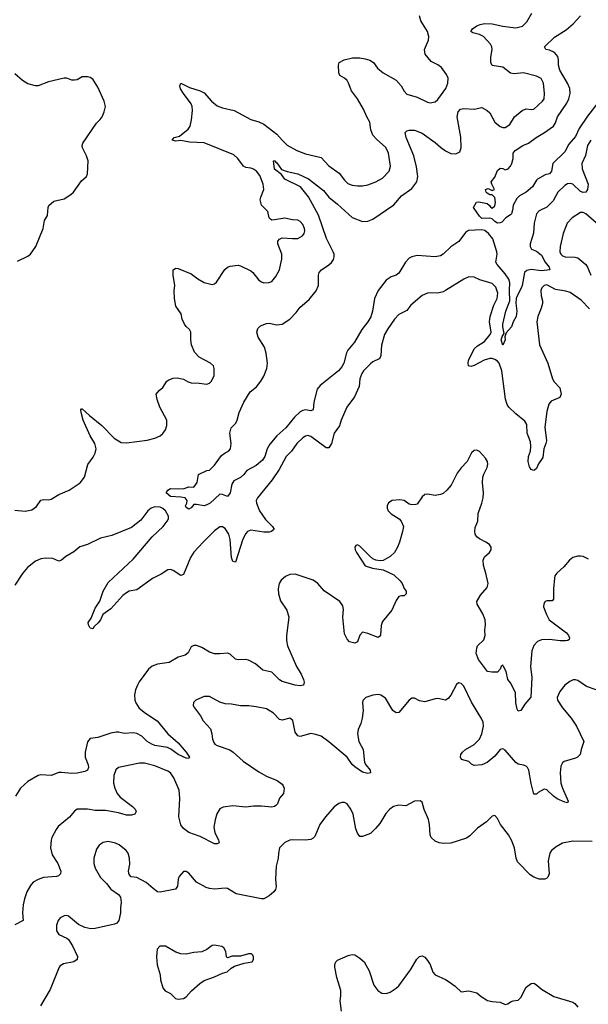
# Model space of a CAD drawing. Header units: inches. Extents: x 2134017 to 2292458, y 756222 to 916513.
# Tile 350 of 387: x 2244348 to 2248730, y 891023 to 898620. Entities that reach past the tile are written whole.
import ezdxf

# ---------------------------------------------------------------- set-up
doc = ezdxf.new("R2010")
doc.units = ezdxf.units.IN
doc.header["$MEASUREMENT"] = 0
doc.layers.add('C2849', color=7, linetype='Continuous')

msp = doc.modelspace()

# ---------------------------------------------------------------- linework, layer by layer
at = {"layer": 'C2849', "color": 5}
for points, elevation in [([(2248748.4, 897690), (2248722.3, 897650), (2248708.6, 897571.4), (2248679, 897510), (2248683.3, 897470), (2248727.6, 897350), (2248723.6, 897310), (2248711.7, 897290), (2248690, 897286.2), (2248670, 897294), (2248610, 897349.7), (2248590, 897355.1), (2248570, 897353.1), (2248550, 897341.1), (2248495.6, 897290), (2248457.7, 897222.3), (2248410, 897173.3), (2248350, 897144.2), (2248330, 897122), (2248311.2, 897050), (2248307.3, 896972.7), (2248282.6, 896890), (2248281.3, 896870), (2248290.7, 896850), (2248330, 896833.4), (2248370, 896802.6), (2248396.6, 896750), (2248429.2, 896710), (2248434.4, 896690), (2248370, 896681.5), (2248290, 896692.7), (2248255.6, 896684.4), (2248238.3, 896670), (2248220.2, 896570), (2248212.6, 896547.3), (2248180.7, 896490), (2248175, 896470), (2248171.8, 896431.8), (2248178.5, 896370), (2248173.1, 896330), (2248150, 896289.4), (2248136.9, 896250), (2248096.1, 896203.9), (2248086, 896174), (2248090, 896149.2), (2248070, 896109), (2248057.4, 896150), (2248070, 896187.3), (2248074, 896186), (2248082, 896198), (2248070, 896249.2), (2248070.7, 896270), (2248094, 896370), (2248124.7, 896450), (2248121.1, 896530), (2248124.2, 896590), (2248116.7, 896616.7), (2248090, 896659.9), (2248027.9, 896730), (2248017, 896750), (2248026.6, 896810), (2248024.7, 896830), (2247992.9, 896930), (2247961.8, 896970), (2247932.3, 896992.3), (2247910, 896998), (2247805.9, 896994.1), (2247782, 896978), (2247730.8, 896909.2), (2247670, 896866.6), (2247610.2, 896809.8), (2247590, 896798.9), (2247550, 896789.7), (2247410, 896801.4), (2247370, 896790.8), (2247350, 896779.2), (2247321.3, 896750), (2247270, 896664.7), (2247250, 896648.5), (2247210, 896635.1), (2247172.8, 896610), (2247110.2, 896530), (2247082.9, 896470), (2247066, 896370), (2247052.9, 896327.1), (2247031, 896290), (2246983.8, 896230), (2246927.8, 896132.2), (2246876.5, 896070), (2246866.4, 896050), (2246845, 895970), (2246830, 895941), (2246805.3, 895910), (2246663.1, 895796.9), (2246640.3, 895770), (2246615.3, 895670), (2246610, 895609), (2246590, 895600.9), (2246550, 895608.6), (2246530, 895604.8), (2246510, 895593.6), (2246466, 895554), (2246399.3, 895470), (2246328.7, 895410), (2246275.9, 895344.1), (2246253.8, 895310), (2246237, 895250), (2246218.2, 895221.8), (2246170, 895179.5), (2246097.4, 895142.6), (2246074.3, 895110), (2246050, 895087), (2245997.8, 895062.2), (2245983.4, 895036.6), (2245970, 894969), (2245950, 894940.9), (2245910, 894957.6), (2245890, 894958.7), (2245815.3, 894890), (2245790, 894876.3), (2245769.6, 894869.7), (2245710, 894880.7), (2245690, 894879.3), (2245670, 894854), (2245650, 894844), (2245630, 894855.3), (2245624.5, 894870), (2245635.3, 894890), (2245639.3, 894910), (2245622, 894930), (2245590, 894937), (2245510, 894942.4), (2245475.1, 894970), (2245489.5, 894990.5), (2245510, 895002.8), (2245570, 894999.1), (2245615.9, 895004.1), (2245650, 895014.8), (2245690, 895014), (2245714, 895050), (2245726, 895110), (2245790, 895142), (2245810, 895144.7), (2245850, 895182), (2245902.8, 895257.2), (2245930, 895278.6), (2245957, 895290), (2245972.2, 895307.8), (2245977.6, 895350), (2245966.6, 895430), (2245977, 895470), (2246012.1, 895507.9), (2246024.7, 895530), (2246038, 895590), (2246074.7, 895670), (2246124.2, 895750), (2246171.8, 895788.2), (2246206.9, 895830), (2246229.8, 895870.2), (2246252, 895930), (2246256.4, 895970), (2246247.8, 896047.8), (2246234, 896094), (2246185.1, 896170), (2246176, 896210), (2246182.7, 896237.3), (2246202.9, 896257.1), (2246250, 896275.5), (2246270, 896278), (2246330, 896264.4), (2246370, 896270.3), (2246430, 896310.3), (2246479, 896361), (2246510, 896401.7), (2246579.3, 896460.7), (2246631.6, 896528.4), (2246650.8, 896570), (2246651.2, 896650), (2246656.3, 896670), (2246673.6, 896690), (2246730, 896727.8), (2246750, 896747.6), (2246766, 896770), (2246772.1, 896790), (2246770.9, 896810), (2246763.5, 896830), (2246711.8, 896931.8), (2246651.2, 897111.2), (2246573.5, 897253.5), (2246511.1, 897330), (2246391.2, 897390), (2246366.4, 897426.4), (2246310, 897467), (2246304, 897530), (2246314, 897530), (2246320.4, 897520.4), (2246330, 897516.3), (2246365.3, 897465.3), (2246408.6, 897448.6), (2246490, 897431.4), (2246573.2, 897393.2), (2246690, 897301.6), (2246731, 897250), (2246797.7, 897197.7), (2246910, 897094.9), (2246990, 897063.6), (2247030, 897065.5), (2247070, 897080.8), (2247230, 897191.1), (2247290, 897259.8), (2247370, 897317.3), (2247408.9, 897370), (2247414.7, 897410), (2247405.9, 897485.9), (2247386, 897570), (2247325.1, 897710), (2247319.3, 897750), (2247330, 897762.8), (2247350, 897767.7), (2247390, 897768.2), (2247450, 897745.3), (2247550, 897672.6), (2247590, 897635.3), (2247630, 897607.4), (2247670, 897588.7), (2247710, 897584.9), (2247739.1, 897600.9), (2247749.7, 897630.3), (2247746.7, 897713.3), (2247719.7, 897870), (2247726, 897910), (2247744, 897930), (2247770, 897935.5), (2247850, 897930.5), (2247910, 897942.4), (2247950, 897920.3), (2247970, 897900.4), (2248010, 897828.7), (2248050, 897796.3), (2248070, 897788.2), (2248090, 897788.2), (2248123.7, 897810), (2248162, 897870), (2248219.6, 897920.4), (2248250, 897931.8), (2248290, 897926), (2248309.7, 897930.3), (2248376.3, 897990), (2248389.7, 898010.3), (2248392.9, 898050), (2248384.4, 898130), (2248365.5, 898165.5), (2248330, 898185.4), (2248230, 898209.6), (2248157.3, 898202.7), (2248130, 898207.2), (2248070, 898253.5), (2247990, 898266.6), (2247977.6, 898290), (2247978.4, 898330), (2247988.5, 898390), (2247986, 898410), (2247976, 898430), (2247922.4, 898490), (2247890, 898506.2), (2247838.9, 898518.9), (2247823.7, 898530), (2247838, 898550), (2247870, 898571.7), (2247896.6, 898583.4), (2247930, 898590.2), (2247990, 898589.1), (2248070, 898570.2), (2248170, 898557.2), (2248222, 898570), (2248256.6, 898603.4), (2248294, 898670)], 260), ([(2244310, 894836.9), (2244390, 894827.6), (2244442.2, 894837.8), (2244475.8, 894864.2), (2244510, 894913), (2244530, 894918.4), (2244570, 894914.6), (2244590, 894919.6), (2244650, 894956.2), (2244730, 894991.1), (2244814.1, 895045.9), (2244846.2, 895090), (2244872.5, 895187.5), (2244914.9, 895245.1), (2244930, 895276), (2244936, 895310), (2244925.3, 895350), (2244891.7, 895410), (2244837.1, 895530), (2244820.5, 895590), (2244819, 895610), (2244823.7, 895616.3), (2244830, 895617.3), (2244885.7, 895565.7), (2244979.5, 895490), (2245076, 895390), (2245130, 895359.1), (2245170, 895354), (2245330, 895376.9), (2245388.9, 895391.1), (2245430.7, 895409.3), (2245451.6, 895428.4), (2245470, 895456.3), (2245482, 895490), (2245482.7, 895530), (2245428.2, 895630), (2245407.2, 895690), (2245399.3, 895730), (2245421.2, 895758.8), (2245450, 895782.8), (2245482.7, 895830), (2245498, 895842), (2245530, 895854.8), (2245562, 895858), (2245610, 895847.3), (2245646.1, 895826.1), (2245670, 895818.7), (2245730, 895816.5), (2245790, 895808), (2245810, 895814.8), (2245825.2, 895830), (2245846.3, 895873.7), (2245846.6, 895930), (2245841.2, 895950), (2245819, 895970), (2245730, 896017), (2245694.3, 896054.3), (2245672.5, 896112.5), (2245666, 896150), (2245667, 896210), (2245656, 896230), (2245630, 896252.3), (2245617.6, 896270), (2245600.5, 896310), (2245591.6, 896350), (2245550.8, 896410.8), (2245539.8, 896470), (2245537.4, 896530), (2245543.7, 896570), (2245529.7, 896649.7), (2245529.7, 896690.3), (2245550, 896702.4), (2245570, 896699.5), (2245670, 896658.5), (2245719.3, 896619.3), (2245770, 896591.8), (2245830, 896576.4), (2245850, 896582), (2245865.4, 896594.6), (2245928.5, 896691.5), (2245950, 896710.6), (2245970, 896718), (2246030, 896724.9), (2246050, 896722), (2246130, 896681.6), (2246144.9, 896670), (2246190, 896610.5), (2246210, 896596.4), (2246230, 896588.4), (2246267.7, 896592.3), (2246290, 896600.5), (2246322, 896638), (2246348.5, 896690), (2246361.2, 896738.8), (2246367.9, 896772.1), (2246367, 896810), (2246336.9, 896890), (2246338, 896910), (2246350, 896926), (2246370, 896936.9), (2246450, 896931.3), (2246490, 896932.9), (2246526.9, 896953.1), (2246539.1, 896970), (2246544.7, 896990), (2246543.1, 897010), (2246530, 897040.5), (2246510, 897062.6), (2246490, 897072), (2246450, 897075.3), (2246390, 897088.2), (2246310, 897074.7), (2246290, 897074), (2246280.4, 897080.4), (2246271.4, 897091.4), (2246258.8, 897138.8), (2246212, 897190), (2246205.1, 897210), (2246201.6, 897230), (2246206, 897250), (2246229.8, 897310.2), (2246224.9, 897350), (2246197.2, 897417.2), (2246173.1, 897450), (2246150, 897466.9), (2246130, 897474.7), (2246090, 897480.5), (2246071.1, 897490), (2246029, 897550), (2245996.8, 897576.8), (2245770, 897668.9), (2245654.9, 897674.9), (2245590, 897688.5), (2245550, 897683.1), (2245522, 897690), (2245537.2, 897710), (2245578, 897722), (2245644.7, 897775.3), (2245661, 897799), (2245672.5, 897847.5), (2245678.3, 897918.3), (2245675.8, 897950), (2245669.6, 897970), (2245609.6, 898050), (2245587.5, 898087.5), (2245582.9, 898110), (2245589, 898130), (2245655.8, 898095.8), (2245739.1, 898070), (2245770, 898056), (2245824.9, 897990), (2245870, 897955.8), (2245910, 897940.7), (2245999.5, 897919.5), (2246128.2, 897850), (2246190, 897832.1), (2246230, 897813.8), (2246330, 897736.5), (2246370, 897689.1), (2246410, 897652.4), (2246484.6, 897610), (2246550, 897584.4), (2246670, 897556.5), (2246730, 897491.8), (2246810, 897435.3), (2246850, 897381.3), (2246877, 897357), (2246910, 897343.6), (2246950, 897338.9), (2246990, 897338.9), (2247030, 897346.3), (2247091.7, 897368.3), (2247143.3, 897396.7), (2247195.1, 897450), (2247204, 897490), (2247188.7, 897590), (2247170, 897632.6), (2247097.7, 897697.7), (2247069.8, 897730), (2247054.6, 897770), (2247045.7, 897830), (2247023.1, 897870), (2246998.2, 897930), (2246950.4, 898010.4), (2246903.5, 898070), (2246882.2, 898130), (2246870, 898149.6), (2246850, 898168), (2246814.5, 898190), (2246806.3, 898210), (2246805.6, 898270), (2246809.5, 898290), (2246848.7, 898310), (2246913.4, 898326.6), (2246970, 898325.5), (2247010, 898319), (2247046.9, 898306.9), (2247073, 898290), (2247105.4, 898245.4), (2247148, 898210), (2247250, 898153.4), (2247287.4, 898110), (2247310, 898067.7), (2247330, 898045.5), (2247410, 898021.3), (2247490, 897984.4), (2247510, 897979.3), (2247550, 897986.7), (2247570, 898004.4), (2247630.8, 898090), (2247647.6, 898130), (2247648.5, 898168.5), (2247636, 898196), (2247597.4, 898250), (2247570, 898271), (2247517.6, 898297.6), (2247473.1, 898353.1), (2247466, 898390), (2247497.4, 898462.6), (2247499.8, 898490), (2247489.8, 898530), (2247439.8, 898610), (2247428.4, 898650)], 280), ([(2248802.8, 897977.2), (2248723.4, 897876.6), (2248659.9, 897780.1), (2248630, 897718.9), (2248580, 897660), (2248550, 897599.1), (2248457.1, 897510), (2248446, 897450), (2248430.3, 897430), (2248397.8, 897422.2), (2248339.3, 897390), (2248330, 897381.6), (2248299, 897330), (2248250.7, 897289.3), (2248199.6, 897260.3), (2248179.4, 897240.6), (2248150.2, 897190), (2248145.7, 897150), (2248137, 897123), (2248130, 897113.5), (2248094, 897090), (2248063.1, 897056.9), (2248050, 897051.5), (2248030, 897051.1), (2248010, 897062.4), (2247990, 897082.2), (2247970, 897088.3), (2247910, 897086.6), (2247890, 897104.2), (2247846, 897170), (2247869.2, 897210.8), (2247886, 897214), (2247950, 897202.8), (2247966, 897190), (2247975.3, 897175.3), (2247990, 897166), (2248010, 897184.7), (2248015.1, 897210), (2248010, 897248), (2247990, 897268), (2247970, 897268.7), (2247950, 897282), (2247942, 897290), (2247938, 897310), (2247958, 897318), (2247990, 897302), (2248006, 897310), (2247986, 897350), (2247982, 897370), (2248010, 897406), (2248030, 897457.3), (2248050, 897474), (2248070, 897470.8), (2248090, 897460.5), (2248111.3, 897468.7), (2248131.2, 897488.8), (2248140.7, 897510), (2248151.2, 897548.8), (2248151.5, 897590), (2248167.3, 897610), (2248225.1, 897650), (2248270, 897667.9), (2248328.1, 897711.9), (2248391.6, 897748.4), (2248461.2, 897798.8), (2248476.7, 897823.3), (2248492.3, 897870), (2248563.2, 897976.8), (2248580.2, 898010), (2248589.3, 898050), (2248587, 898090), (2248570.4, 898130.4), (2248509.2, 898230), (2248499.3, 898270), (2248501.2, 898310), (2248496, 898336), (2248470, 898366), (2248430, 898385.1), (2248402, 898390), (2248392.7, 898410), (2248470, 898483.8), (2248557.9, 898542.1), (2248613.2, 898586.8), (2248670, 898650.3)], 240), ([(2244330, 896757.1), (2244410, 896794.9), (2244430, 896810.5), (2244471.2, 896870), (2244529.6, 897010), (2244538.4, 897070), (2244562, 897110), (2244566.6, 897170), (2244572.9, 897187.1), (2244610, 897218.8), (2244690, 897237.3), (2244741.2, 897270), (2244761.2, 897290), (2244824, 897376), (2244862, 897410), (2244869.7, 897430.3), (2244874, 897530), (2244863.5, 897570), (2244831.5, 897630), (2244828.9, 897650), (2244833, 897667), (2244938.3, 897821.7), (2244968.3, 897850), (2244982, 897870), (2244999.3, 897910), (2245008.2, 897950), (2244998.9, 897990), (2244950, 898098), (2244910, 898162), (2244890, 898174), (2244870, 898179), (2244830, 898179), (2244790, 898155.3), (2244770, 898154), (2244750, 898154), (2244710, 898169), (2244690, 898169), (2244570, 898140.9), (2244490, 898109.5), (2244470, 898109.6), (2244410, 898124.7), (2244369.4, 898150), (2244310, 898200.9)], 320), ([(2248790, 897053.4), (2248710, 897121.3), (2248690, 897132.4), (2248670, 897132.8), (2248605.2, 897090), (2248567.7, 897050), (2248535.5, 896970), (2248513.8, 896870), (2248511, 896830), (2248518, 896810), (2248530, 896798.6), (2248551, 896790), (2248627.8, 896787.8), (2248650, 896781.8), (2248711.4, 896730), (2248723.9, 896710), (2248748, 896650)], 280), ([(2248740.2, 896390), (2248675.7, 896455.7), (2248590, 896514.3), (2248555.5, 896524.5), (2248477.5, 896537.5), (2248410, 896573.5), (2248390, 896569.5), (2248372.7, 896550), (2248364.4, 896530), (2248367.2, 896490), (2248376.9, 896450), (2248376.1, 896430), (2248366.9, 896393.1), (2248340.7, 896330), (2248333.8, 896290), (2248352.5, 896112.5), (2248418.3, 895970), (2248453.1, 895850), (2248466.6, 895826.6), (2248510, 895779.1), (2248521.6, 895730), (2248510, 895705.2), (2248444, 895676), (2248425.8, 895654.2), (2248410, 895598), (2248395.3, 895475.2), (2248407.6, 895370), (2248403.5, 895350), (2248386.4, 895310), (2248378.4, 895241.6), (2248345.5, 895194.5), (2248330, 895158.4), (2248316.2, 895143.8), (2248310, 895140.9), (2248289.8, 895150), (2248276.8, 895170), (2248266, 895210), (2248267.6, 895250), (2248283.6, 895290), (2248287.8, 895330), (2248283.2, 895363.2), (2248259, 895430), (2248256.4, 895496.4), (2248241.5, 895521.5), (2248170, 895578.4), (2248117.7, 895630), (2248103.9, 895650), (2248091.4, 895691.4), (2248063.7, 895910), (2248042.8, 895970), (2248030, 895985.3), (2248010, 895999), (2247990, 896005.7), (2247970, 896006), (2247925.9, 895994.1), (2247850, 895951.9), (2247824.6, 895944.6), (2247807.3, 895950), (2247802.7, 895970), (2247805.7, 895990), (2247850, 896080.9), (2247875.3, 896104.7), (2247930, 896137.8), (2247972.8, 896190), (2247980.6, 896210), (2247968.8, 896288.8), (2247972.5, 896330), (2248002.4, 896417.6), (2248027.4, 896470), (2248032.3, 896510), (2248017.2, 896557.2), (2247990, 896585.6), (2247893.9, 896613.9), (2247850, 896634.3), (2247810, 896636), (2247770, 896619.1), (2247630.1, 896529.9), (2247610, 896521.1), (2247570, 896508.9), (2247510, 896512), (2247491.1, 896508.9), (2247450, 896491.2), (2247362.2, 896417.8), (2247330, 896377), (2247270, 896344.2), (2247235.3, 896310), (2247184.7, 896235.3), (2247160.2, 896190), (2247135.2, 896110), (2247132, 896030), (2247126.4, 896013.6), (2247117.1, 896002.9), (2247070, 895979.8), (2247050, 895964.8), (2246996.9, 895910), (2246984.4, 895890), (2246969.1, 895850), (2246962.8, 895790), (2246928.3, 895710), (2246867.6, 895630), (2246825.3, 895530), (2246812.9, 895487.1), (2246770.3, 895430), (2246750.3, 895350), (2246730, 895317.2), (2246710, 895316.2), (2246590, 895405.3), (2246568.4, 895411.6), (2246550, 895407.1), (2246530, 895393.7), (2246484.6, 895350), (2246441.7, 895290), (2246402.3, 895250), (2246347.2, 895150), (2246292.6, 895070), (2246179.5, 894930), (2246170.3, 894910), (2246171.8, 894890), (2246195.3, 894830), (2246242.5, 894762.5), (2246297, 894710), (2246308.4, 894690), (2246289, 894671), (2246270, 894666.8), (2246230, 894667), (2246130, 894682), (2246104.4, 894670), (2246090, 894656.4), (2246067.6, 894612.4), (2246010, 894434.7), (2245990, 894440.4), (2245979.5, 894470), (2245969.1, 894610), (2245959.3, 894650), (2245930, 894695.1), (2245910, 894708), (2245890, 894706.3), (2245850, 894676.9), (2245760.3, 894590), (2245690, 894511.3), (2245665, 894470), (2245610, 894339.6), (2245590, 894332.6), (2245530, 894369.8), (2245510, 894377.3), (2245490, 894374.8), (2245438.4, 894341.6), (2245370, 894309.3), (2245250, 894220.9), (2245190, 894209.8), (2245170, 894198.9), (2245142.7, 894177.3), (2245050, 894073.6), (2244988.6, 894031.4), (2244970, 893989.6), (2244953.1, 893966.9), (2244920.7, 893939.3), (2244910, 893919), (2244890, 893925.2), (2244876.9, 893950), (2244876.3, 893970), (2244897.9, 894002.1), (2244930, 894080.3), (2244965.1, 894134.9), (2244991.1, 894210), (2245030, 894278.4), (2245221.3, 894458.7), (2245368.9, 894631.1), (2245452.7, 894710), (2245485, 894750), (2245493.3, 894770), (2245493.8, 894790), (2245470.6, 894830), (2245450, 894848.3), (2245430, 894858.7), (2245390, 894861.1), (2245360.8, 894850), (2245335, 894830), (2245281.9, 894758.1), (2245210, 894700.8), (2245058.5, 894641.5), (2244970, 894619.5), (2244870, 894569.9), (2244810, 894552.4), (2244764.9, 894515.1), (2244702.6, 894477.4), (2244670, 894449), (2244650, 894442.9), (2244603.2, 894463.2), (2244550, 894466.5), (2244510, 894459.4), (2244470, 894442.3), (2244406.8, 894393.2), (2244370, 894346.6), (2244310, 894256.7)], 280), ([(2248730, 894458.5), (2248690, 894478.3), (2248670, 894482), (2248650, 894481.3), (2248610, 894469.6), (2248584.4, 894450), (2248540.6, 894399.4), (2248486, 894350), (2248471.8, 894330), (2248468, 894310), (2248460.3, 894230), (2248460.7, 894150), (2248450, 894137.2), (2248410, 894137), (2248396, 894130), (2248386.9, 894113.1), (2248384.9, 894090), (2248407.2, 894030), (2248429.2, 893989.2), (2248560.7, 893890), (2248576.3, 893870), (2248584, 893850), (2248581, 893839), (2248572, 893830), (2248553.3, 893826.7), (2248513.6, 893826.4), (2248430, 893837.1), (2248370, 893835.3), (2248338.6, 893821.4), (2248309.3, 893790.7), (2248294.3, 893750), (2248284, 893630), (2248294.3, 893545.7), (2248287.4, 893392.6), (2248241.4, 893338.6), (2248210, 893289.5), (2248190, 893285.2), (2248181.7, 893301.7), (2248171.5, 893350), (2248167.6, 893430), (2248130, 893504), (2248108.7, 893530), (2248096, 893590), (2248077.2, 893630), (2248070, 893639), (2248058, 893630), (2248051.3, 893610), (2248030, 893585.2), (2247985.8, 893585.8), (2247952, 893592), (2247882.7, 893682.7), (2247865.1, 893730), (2247869.6, 893770), (2247876.9, 893790), (2247924.5, 893835.5), (2247935.3, 893870), (2247932.1, 893910), (2247937.7, 893950), (2247935.8, 893990), (2247917, 894037), (2247874, 894110), (2247871.8, 894130), (2247899.5, 894180.5), (2247950, 894238.8), (2247958.9, 894270), (2247940.6, 894350), (2247921, 894410), (2247918.4, 894450), (2247930, 894475.3), (2247967.3, 894510), (2247982, 894530), (2247982, 894550), (2247969.5, 894570), (2247940.9, 894590), (2247890, 894614), (2247870, 894629.7), (2247858.3, 894650), (2247854.5, 894670), (2247858.4, 894701.6), (2247877.2, 894750), (2247881.1, 894810), (2247909.7, 894890), (2247919.1, 894930), (2247922.6, 894970), (2247915.3, 895050), (2247917.6, 895090), (2247925.2, 895114.8), (2247950, 895164), (2247954.2, 895190), (2247951.6, 895211.6), (2247936.8, 895236.8), (2247890, 895287.3), (2247870, 895299.5), (2247850, 895296), (2247830, 895279.3), (2247796.4, 895210), (2247750, 895161.6), (2247719.5, 895120.5), (2247671.9, 895028.1), (2247640.3, 894990), (2247610, 894964), (2247590, 894955.4), (2247550, 894948.3), (2247490, 894959.6), (2247470, 894957), (2247450, 894939.3), (2247410, 894882), (2247401, 894879), (2247370, 894876), (2247350, 894880.9), (2247309.8, 894909.8), (2247276.5, 894916.5), (2247217.3, 894910), (2247190, 894891.2), (2247180.7, 894870), (2247179.7, 894850), (2247186.5, 894830), (2247210, 894808.4), (2247272.4, 894770), (2247288.5, 894750), (2247304.9, 894710), (2247298.3, 894670), (2247274.9, 894590), (2247258.3, 894550), (2247235.3, 894510), (2247202.4, 894477.6), (2247150, 894447.3), (2247125.4, 894445.4), (2247091.2, 894451.2), (2247070, 894460.9), (2247043.3, 894483.3), (2246970, 894559), (2246950, 894568.7), (2246938, 894562), (2246931.3, 894550), (2246934, 894530), (2246943, 894510), (2247010, 894406.8), (2247067.2, 894387.2), (2247150, 894374.9), (2247230, 894335.8), (2247280.4, 894290), (2247294, 894270), (2247310, 894232), (2247326, 894210), (2247324.7, 894190), (2247310, 894175.3), (2247290, 894176), (2247270, 894169.3), (2247250, 894138), (2247215.8, 894064.2), (2247144.4, 893975.6), (2247132.9, 893947.1), (2247128.2, 893871.8), (2247119.9, 893860.1), (2247110, 893854.5), (2247030, 893885.4), (2246990, 893894.5), (2246968.9, 893871.1), (2246950, 893821.2), (2246930, 893809.4), (2246890, 893821.2), (2246870, 893841.2), (2246850, 893882), (2246838.7, 894010), (2246843.1, 894070), (2246836.6, 894096.6), (2246814.3, 894130), (2246693.8, 894213.8), (2246646.3, 894270), (2246610, 894296.8), (2246470, 894341.4), (2246430, 894340.4), (2246395.1, 894324.9), (2246363.7, 894296.3), (2246347.8, 894270), (2246339, 894230), (2246342.8, 894190), (2246357.1, 894137.1), (2246405, 894064.9), (2246422.3, 894010), (2246403.6, 893870), (2246403.1, 893830), (2246411.6, 893790), (2246479.6, 893630), (2246516.9, 893570), (2246535.8, 893530), (2246539.3, 893510), (2246534.2, 893485.8), (2246510, 893479.6), (2246470, 893484.4), (2246370, 893515.1), (2246350, 893526.9), (2246290, 893586), (2246222.3, 893602.3), (2246165.1, 893650), (2246110, 893679.8), (2246090, 893683.1), (2246030, 893680.4), (2246010, 893685.4), (2245970, 893723.6), (2245950, 893733), (2245890, 893726.6), (2245848.5, 893728.5), (2245810, 893740.5), (2245750, 893776.3), (2245710, 893791.6), (2245690, 893792), (2245670, 893781.2), (2245645.3, 893734.8), (2245623, 893717), (2245570, 893700.8), (2245498.7, 893661.3), (2245410, 893647.6), (2245368.4, 893631.6), (2245340.3, 893610), (2245268.1, 893511.9), (2245254.3, 893485.7), (2245240.3, 893450), (2245231.5, 893410), (2245234.7, 893370), (2245242, 893350), (2245269.4, 893309.4), (2245318.3, 893270), (2245406.5, 893210), (2245490.2, 893110), (2245570, 893041.5), (2245630.3, 892970), (2245654.9, 892930), (2245650, 892919), (2245630, 892923), (2245570, 892949.8), (2245512.8, 892992.8), (2245485.5, 893005.5), (2245390, 893020.9), (2245365.3, 893030), (2245330, 893051.9), (2245290, 893091.1), (2245250, 893113.9), (2245222.9, 893117.2), (2245153.6, 893113.6), (2245110, 893123.9), (2245090, 893123.5), (2245050, 893116), (2244950, 893082.6), (2244890, 893074.5), (2244870.3, 893049.7), (2244851.2, 892968.8), (2244853.2, 892930), (2244876.1, 892870), (2244878, 892850), (2244870.3, 892829.7), (2244850, 892820.5), (2244790, 892806), (2244750, 892803.5), (2244670, 892812.6), (2244649.1, 892810.9), (2244590, 892789.6), (2244510, 892792.8), (2244490, 892789.7), (2244410, 892742.7), (2244354.3, 892690), (2244314.9, 892630)], 320), ([(2248790, 893449.1), (2248715.3, 893475.3), (2248650, 893522.4), (2248630, 893527.6), (2248614.2, 893525.8), (2248587.1, 893512.9), (2248550, 893486.6), (2248510, 893438), (2248490.4, 893390), (2248492.4, 893370), (2248530.3, 893310), (2248598, 893230), (2248639.5, 893170), (2248694.8, 893050), (2248674, 892990), (2248666.8, 892950), (2248646.8, 892930), (2248630, 892921.6), (2248543.8, 892896.2), (2248530, 892886.6), (2248518.5, 892861.5), (2248513, 892810), (2248518.6, 892730), (2248531, 892690), (2248574.9, 892590), (2248570, 892579), (2248550, 892582), (2248489.9, 892609.9), (2248460.4, 892630), (2248410, 892676.9), (2248390, 892682.4), (2248343, 892657), (2248330, 892644.5), (2248310, 892644), (2248288.1, 892728.1), (2248270.9, 892830), (2248260.5, 892850), (2248250, 892860.5), (2248230, 892869.7), (2248190, 892876), (2248170, 892888.2), (2248090, 892982.9), (2248070, 892993.6), (2248050, 892989.6), (2248010, 892938.4), (2247950, 892889.6), (2247909, 892871), (2247850, 892866.3), (2247830, 892876.2), (2247810, 892896.3), (2247751.2, 892911.2), (2247744.4, 892930), (2247747.4, 892950), (2247758.9, 892970), (2247782.9, 892990), (2247850, 893026.7), (2247891.9, 893070), (2247909.8, 893110), (2247921.4, 893170), (2247919.3, 893199.3), (2247910, 893223.7), (2247830, 893354.5), (2247770, 893477), (2247750, 893498), (2247730, 893502.7), (2247714.8, 893490), (2247670, 893409.2), (2247650, 893384), (2247630.4, 893369.6), (2247570, 893382), (2247550, 893380.7), (2247470, 893357.6), (2247430, 893366), (2247390, 893385.1), (2247370, 893384.5), (2247350, 893369.5), (2247270, 893276), (2247250, 893272.7), (2247223.7, 893290), (2247165.6, 893385.6), (2247130, 893409.7), (2247110, 893412.8), (2247070, 893408), (2247016, 893390), (2247001.3, 893378.7), (2246992.8, 893367.2), (2246990.4, 893350), (2246994, 893290), (2246986.7, 893230), (2246977.1, 893190), (2246957, 893143), (2246950.3, 893109.7), (2246960.2, 893050), (2246993.7, 892990), (2247006, 892890), (2247014.9, 892870), (2247048.2, 892830), (2247050.5, 892810), (2247030, 892803.5), (2246990, 892813.7), (2246930, 892854.5), (2246910, 892872.8), (2246870, 892931.1), (2246730, 893048.5), (2246670, 893091.1), (2246630, 893106), (2246590, 893111.5), (2246510, 893089.6), (2246490, 893095.1), (2246470, 893124), (2246451.9, 893211.9), (2246430, 893232), (2246370, 893216.3), (2246350, 893220.5), (2246303.5, 893270), (2246250, 893302.3), (2246170, 893319.2), (2246114.2, 893325.8), (2246050, 893325.1), (2245978.6, 893338.6), (2245930, 893342.6), (2245890, 893354.3), (2245810, 893398.4), (2245770, 893398.4), (2245706, 893370), (2245688.2, 893351.8), (2245684.9, 893330), (2245694, 893310), (2245742, 893250), (2245760.5, 893210), (2245818.4, 893150), (2245828.5, 893110), (2245832.2, 893070), (2245843, 893043), (2245851.7, 893031.7), (2245870, 893021.3), (2245966.9, 892986.9), (2245992.7, 892970), (2246070, 892898.4), (2246190, 892816.4), (2246250, 892784.4), (2246331, 892750), (2246370, 892722.8), (2246379.1, 892710), (2246384.9, 892690), (2246380.7, 892650), (2246350, 892613.2), (2246333.4, 892570), (2246322, 892558), (2246310, 892549.6), (2246290, 892544.7), (2246210, 892551.3), (2246150, 892551.2), (2246090, 892545.1), (2245990, 892555.8), (2245916.4, 892543.6), (2245890, 892532.7), (2245866.4, 892493.6), (2245852.7, 892447.3), (2245842.6, 892390), (2245850.3, 892350), (2245880.7, 892290), (2245884.7, 892270), (2245870, 892262.7), (2245850, 892262), (2245738, 892318), (2245650, 892348.8), (2245610, 892379.1), (2245590, 892408.2), (2245573, 892470), (2245580.9, 892610), (2245575.3, 892675.3), (2245535.5, 892770), (2245508.6, 892810), (2245490, 892822.6), (2245390, 892862.4), (2245310, 892885.1), (2245270, 892884.8), (2245110, 892849.7), (2245087.8, 892832.2), (2245072.6, 892790), (2245071.2, 892730), (2245081.1, 892690), (2245099.7, 892650), (2245121.5, 892621.5), (2245217.1, 892550), (2245236.4, 892530), (2245244.9, 892510), (2245234.8, 892490), (2245210, 892482), (2245170, 892482), (2245110, 892500.4), (2245010, 892519.2), (2244930, 892518), (2244869.7, 892529.7), (2244802, 892530), (2244790, 892527.8), (2244770, 892513.6), (2244731.8, 892468.2), (2244644.3, 892395.7), (2244627.3, 892372.7), (2244594.6, 892310), (2244588.9, 892290), (2244584.2, 892230), (2244597.5, 892177.5), (2244641.7, 892110), (2244663.8, 892050), (2244662, 892030), (2244645.5, 892014.5), (2244631.7, 892008.3), (2244530, 892000.5), (2244490, 891987.6), (2244450, 891966.6), (2244430, 891941.2), (2244403.1, 891890), (2244383.7, 891836.3), (2244373.4, 891790), (2244368.5, 891730), (2244374.9, 891670), (2244310, 891636.9)], 340), ([(2248760, 892280), (2248610, 892282.3), (2248530, 892266.9), (2248480.9, 892239.1), (2248447.3, 892210), (2248433, 892190), (2248420.4, 892130), (2248427.3, 892030), (2248416.8, 892003.2), (2248406.8, 891993.2), (2248394, 891990), (2248350.5, 891989.5), (2248310, 892003.5), (2248281.1, 892021.1), (2248183.3, 892123.3), (2248172.8, 892150), (2248160.9, 892230), (2248138.7, 892290), (2248113.8, 892330), (2248052.9, 892410), (2248030, 892457.2), (2248010, 892481.2), (2247990, 892474), (2247945.5, 892430), (2247876.4, 892383.6), (2247816.7, 892323.3), (2247790, 892304.4), (2247670, 892267.4), (2247610, 892263.9), (2247579.3, 892270), (2247550, 892282.7), (2247518.9, 892310), (2247509.7, 892330), (2247505.4, 892410), (2247497.4, 892450), (2247465.6, 892525.6), (2247450, 892582), (2247434.5, 892594.5), (2247390, 892591.6), (2247324.4, 892555.6), (2247270, 892558.7), (2247228, 892550), (2247200.4, 892530), (2247170, 892495.6), (2247122.8, 892417.2), (2247090, 892380.5), (2247050, 892342), (2246990, 892318), (2246970, 892319.3), (2246950, 892344), (2246937.4, 892377.4), (2246917.6, 892490), (2246898.4, 892530), (2246870, 892569.3), (2246850, 892579.5), (2246830, 892580.9), (2246806.6, 892573.4), (2246770, 892547), (2246703.7, 892470), (2246661.3, 892410), (2246622, 892318), (2246610, 892304), (2246590, 892296), (2246550.5, 892289.5), (2246450, 892293.2), (2246430, 892289.2), (2246390, 892272.7), (2246350.6, 892230), (2246341.1, 892190), (2246339.5, 892150), (2246324.4, 892090), (2246320.2, 891990), (2246324, 891930), (2246319.5, 891910), (2246306, 891890), (2246270, 891861.6), (2246230, 891838.4), (2246210, 891836.9), (2246014.9, 891874.9), (2245950, 891917), (2245930, 891920.7), (2245850, 891912.1), (2245810, 891916), (2245784.1, 891924.1), (2245710, 891964.5), (2245650, 892034.5), (2245630, 892049.3), (2245610, 892049.3), (2245576.3, 892010), (2245568.2, 891990), (2245563.8, 891936.2), (2245548.4, 891911.6), (2245430, 891889.5), (2245410, 891892.3), (2245375.9, 891915.9), (2245322.9, 891962.9), (2245250, 892002), (2245207.8, 892007.8), (2245190, 892024), (2245187, 892050), (2245195.9, 892104.1), (2245194.7, 892150), (2245183, 892190), (2245167.8, 892210), (2245112.9, 892252.9), (2245085.9, 892265.9), (2245030, 892278.5), (2244990, 892271.1), (2244959.3, 892250), (2244939.4, 892220.6), (2244918.9, 892150), (2244918, 892110), (2244930, 892074), (2244970, 892002), (2245016.3, 891956.3), (2245050, 891910.6), (2245110, 891870.6), (2245123.8, 891850), (2245128.5, 891810), (2245123.1, 891770), (2245123.8, 891730), (2245110.4, 891670), (2245096.3, 891650), (2245078.3, 891641.7), (2244930, 891607.6), (2244895.3, 891604.7), (2244850, 891616), (2244800.3, 891640.3), (2244724.4, 891704.4), (2244710, 891709.6), (2244690, 891707.3), (2244660.5, 891690), (2244643.7, 891670), (2244630, 891634), (2244632.2, 891590), (2244650, 891562.4), (2244710, 891534.4), (2244723.4, 891523.4), (2244753.3, 891473.3), (2244792.1, 891392.1), (2244790.7, 891370), (2244764.7, 891350), (2244684.6, 891335.4), (2244659.5, 891320.5), (2244650.4, 891309.6), (2244581.4, 891138.6), (2244508.3, 891011.7)], 360), ([(2246827, 890970), (2246817.6, 891050), (2246823.5, 891090), (2246823.1, 891130), (2246791, 891230), (2246775.6, 891310), (2246777, 891330), (2246782.7, 891350), (2246796.9, 891363.1), (2246880.1, 891399.9), (2246910, 891407.7), (2246930, 891405.5), (2246970, 891380.4), (2247002.4, 891350), (2247040.5, 891280.5), (2247078, 891170), (2247108, 891130), (2247138, 891110), (2247172.5, 891107.5), (2247202, 891118), (2247250, 891148.2), (2247270, 891166.4), (2247360.5, 891290), (2247408.2, 891371.8), (2247430, 891393.4), (2247450, 891396.3), (2247470, 891387.3), (2247490, 891360.7), (2247510.4, 891330), (2247530.4, 891270.3), (2247550.3, 891250.3), (2247630, 891214.6), (2247657.1, 891197.1), (2247703.8, 891163.8), (2247750, 891118.8), (2247810, 891126.8), (2247870, 891110.8), (2247903.7, 891083.7), (2247953.3, 891053.3), (2247990, 891044.2), (2248050, 891040.3), (2248090, 891023), (2248110, 891027.7), (2248130, 891043), (2248149.7, 891050.3), (2248190, 891056.3), (2248210, 891074.8), (2248250, 891154.8), (2248290, 891182.8), (2248310, 891186), (2248330, 891174.8), (2248370, 891139.1), (2248464.2, 891084.2), (2248610, 891040.3), (2248625.5, 891030), (2248650, 891000.5)], 360)]:
    msp.add_lwpolyline(points, dxfattribs=dict(at, elevation=elevation))
at = {"layer": 'C2849', "color": 5, "elevation": 380}
msp.add_lwpolyline([(2245850, 891479.5), (2245830, 891478), (2245790, 891446.6), (2245752.2, 891427.8), (2245690, 891423.6), (2245630, 891409.6), (2245590, 891411.8), (2245550, 891426.6), (2245470, 891472.7), (2245428.3, 891471.7), (2245406, 891450), (2245401.6, 891390), (2245406.9, 891326.9), (2245430.4, 891250.4), (2245433.2, 891213.2), (2245451, 891150), (2245467.5, 891127.5), (2245510, 891106), (2245548.6, 891068.6), (2245570, 891062.4), (2245610, 891068.4), (2245630, 891082), (2245672.4, 891127.6), (2245735.6, 891184.4), (2245770, 891208), (2245850, 891234.9), (2245910, 891263), (2245945.8, 891274.2), (2245977.6, 891302.4), (2246002.5, 891317.5), (2246078.6, 891341.4), (2246138, 891350), (2246148.7, 891370), (2246148.7, 891390), (2246143.1, 891403.1), (2246132.7, 891412.7), (2246110, 891412.7), (2246050, 891395.1), (2245984.5, 891395.5), (2245950, 891382), (2245942, 891390), (2245935.3, 891430), (2245920.2, 891460.2), (2245906, 891470)], close=True, dxfattribs=at)

doc.saveas('drawing.dxf')
